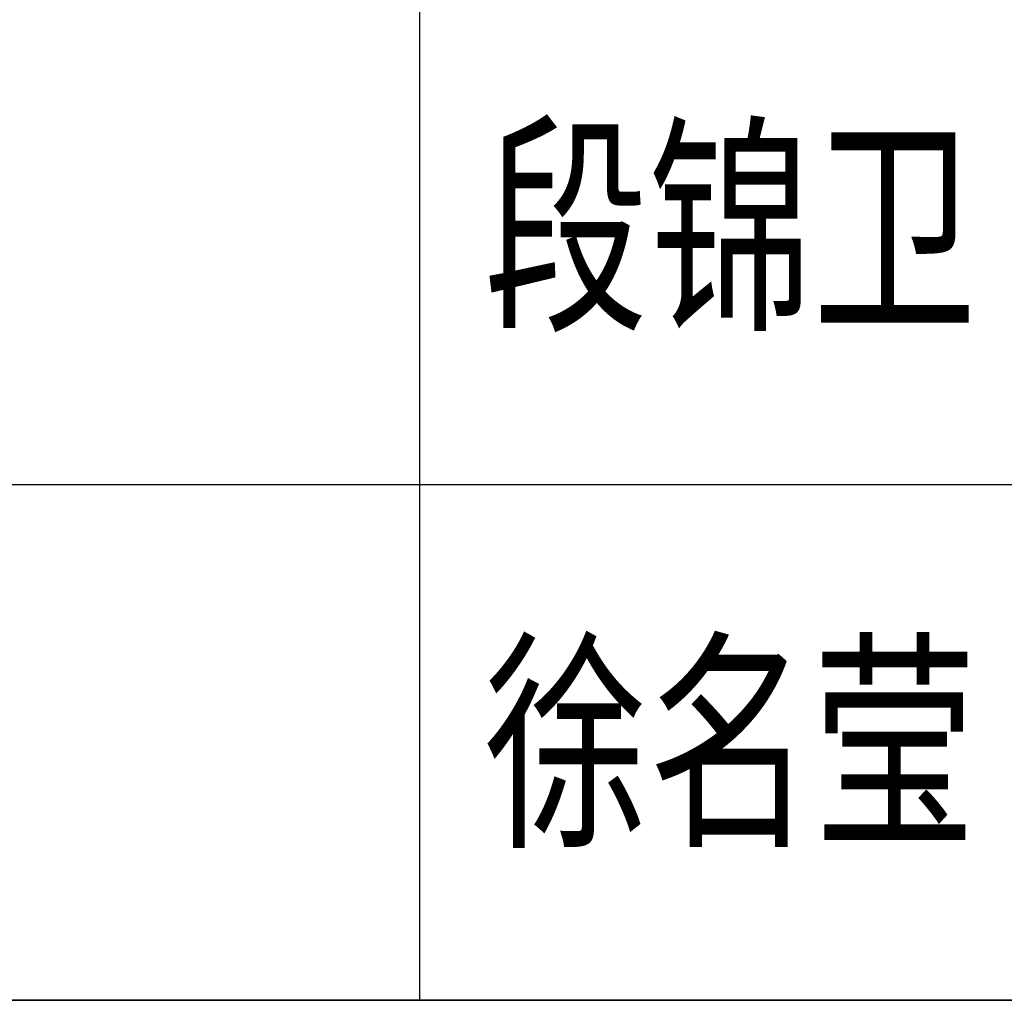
# Model space of a CAD drawing. Extents: x 1779708 to 7299578, y -1121471 to 88434.
# Tile 862 of 1056: x 6599208 to 6600353, y -964050 to -962910. Entities that reach past the tile are written whole.
import ezdxf

# ---------------------------------------------------------------- set-up
doc = ezdxf.new("R2010")
doc.units = 0
doc.header["$LTSCALE"] = 1000
doc.header["$MEASUREMENT"] = 0
for name, color, linetype in [('PUB_TITLE', 4, 'CONTINUOUS'), ('可见线', 6, 'CONTINUOUS'), ('通-图框－文字', 4, 'CONTINUOUS')]:
    doc.layers.add(name, color=color, linetype=linetype)
doc.styles.add('仿宋', font='txt', dxfattribs={"width": 0.7})

# ---------------------------------------------------------------- blocks, each defined once
blk = doc.blocks.new('A$C3D8761CE')
at = {"layer": 'PUB_TITLE'}
for p, q in [((76100, 20800), (83100, 20800)), ((83100, 19600), (76100, 19600))]:
    blk.add_line(p, q, dxfattribs=at)
for points in [[(79500, 28000), (79500, 19600)], [(76100, 19600), (83100, 19600)]]:
    blk.add_lwpolyline(points, dxfattribs=at)
at = {"layer": '通-图框－文字', "style": '仿宋', "width": 0.7}
for s, p in [('段锦卫', (79650, 21200)), ('徐名莹', (79650, 20000))]:
    blk.add_text(s, height=400, dxfattribs=at).set_placement(p)

msp = doc.modelspace()

# ---------------------------------------------------------------- block references
at = {"layer": '可见线', "xscale": 0.5, "yscale": 0.5, "zscale": 0.5}
msp.add_blockref('A$C3D8761CE', (6559923.1, -973850.2), dxfattribs=at)

doc.saveas('drawing.dxf')
